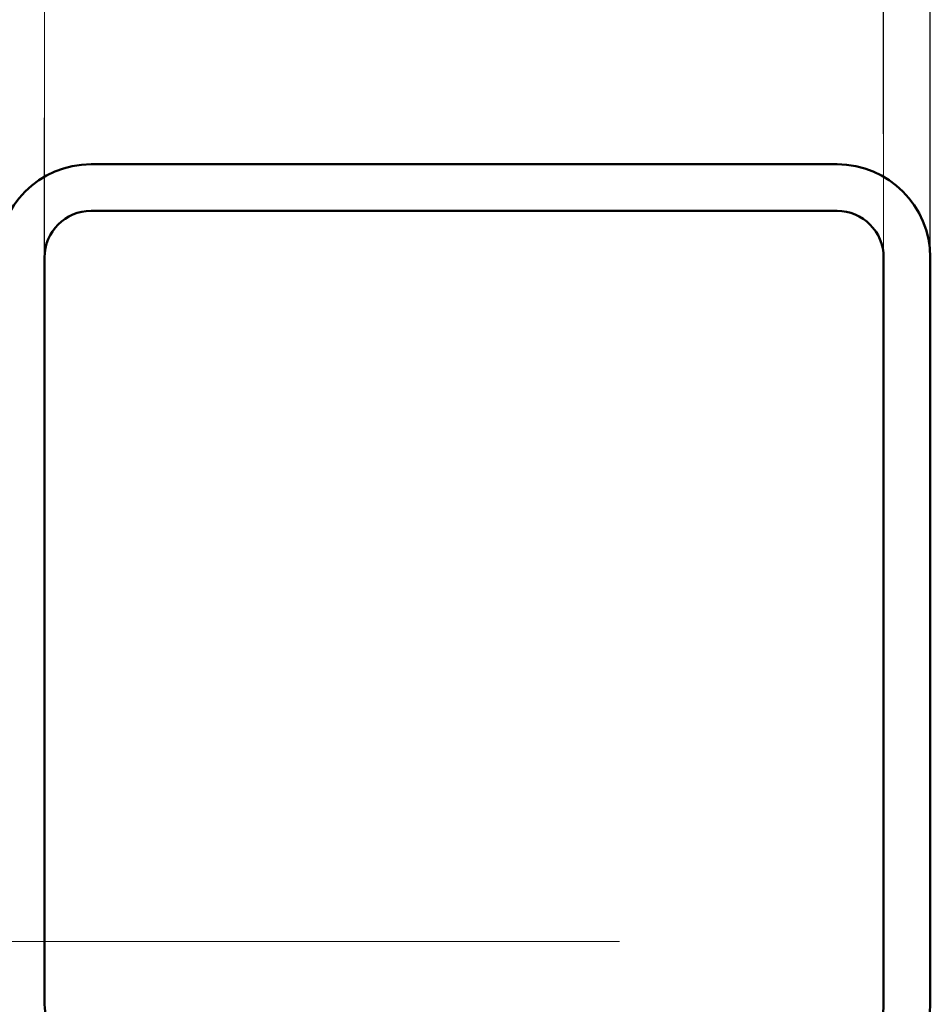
# Model space of a CAD drawing. Header units: millimetres. Extents: x 402 to 79005, y -7782 to 89952.
# Tile 286 of 423: x 39982 to 39993, y 24104 to 24116. Entities that reach past the tile are written whole.
import ezdxf

# ---------------------------------------------------------------- set-up
doc = ezdxf.new("R2010")
doc.units = ezdxf.units.MM
doc.header["$LTSCALE"] = 10
doc.linetypes.add('Kreska', pattern=[6.35, 3.175, -3.175])
doc.linetypes.add('Ukryty', pattern=[7.14375, 4.7625, -2.38125])
doc.layers.get('0').update_dxf_attribs({"lineweight": 0})
for name, color, linetype, lineweight in [('0_A_WYMIAROWANIE', 1, 'Continuous', 5), ('LDShaft-AM_0', 7, 'Continuous', 50), ('S-BEAM', 12, 'Continuous', 25), ('S-BEAM-HDLN', 1, 'Kreska', 18)]:
    doc.layers.add(name, color=color, linetype=linetype, lineweight=lineweight)

# ---------------------------------------------------------------- blocks, each defined once
blk = doc.blocks.new('zw$16F3')
at = {"layer": 'LDShaft-AM_0', "lineweight": 0}
blk.add_line((265.532, 258), (273.532, 258), dxfattribs=at)
blk = doc.blocks.new('zw$D6CE')
at = {"layer": 'S-BEAM', "lineweight": 18}
blk.add_line((2486.6, -13591.1), (2486.6, -12527.37), dxfattribs=at)
at = {"layer": 'S-BEAM', "linetype": 'Ukryty', "lineweight": 18}
for p, q in [((2372.6, -12536.75), (2372.6, -13581.72)), ((2480.6, -12536.75), (2480.6, -13581.72))]:
    blk.add_line(p, q, dxfattribs=at)
at = {"layer": 'S-BEAM', "lineweight": 50}
for p, q in [((2474.6, -13579.23), (2378.6, -13579.23)), ((2378.6, -13585.23), (2474.6, -13585.23)), ((2372.6, -13687.23), (2372.6, -13591.23)), ((2480.6, -13591.23), (2480.6, -13687.23)), ((2486.6, -13687.23), (2486.6, -13591.23))]:
    blk.add_line(p, q, dxfattribs=at)
for centre, radius, start, end in [((2378.6, -13591.23), 12, 90, 180), ((2474.6, -13591.23), 12, 0, 90), ((2378.6, -13591.23), 6, 90, 180), ((2474.6, -13591.23), 6, 0, 90), ((2378.6, -13687.23), 12, 180, 270), ((2378.6, -13687.23), 6, 180, 270), ((2474.6, -13687.23), 12, 270, 0), ((2474.6, -13687.23), 6, 270, 0)]:
    blk.add_arc(centre, radius, start, end, dxfattribs=at)
at = {"layer": 'S-BEAM-HDLN'}
for p, q in [((2372.21, -238.28), (2372.55, -13874.7)), ((2480.52, -12527.57), (2480.55, -13590.97)), ((2486.55, -13590.97), (2486.52, -12527.57)), ((2372.6, -13581.77), (2372.6, -13591.1)), ((2480.6, -13581.77), (2480.6, -13591.1)), ((2480.55, -13591.23), (2480.55, -13687.24)), ((2486.55, -13687.24), (2486.55, -13591.23))]:
    blk.add_line(p, q, dxfattribs=at)

msp = doc.modelspace()

# ---------------------------------------------------------------- block references
at = {"lineweight": 9, "xscale": 0.1, "yscale": 0.1, "zscale": 0.1}
msp.add_blockref('zw$D6CE', (39744.791, 25472.346), dxfattribs=at)
at = {"layer": '0_A_WYMIAROWANIE', "color": 1, "lineweight": 9}
msp.add_blockref('zw$16F3', (39715.919, 23846.423), dxfattribs=at)

doc.saveas('drawing.dxf')
